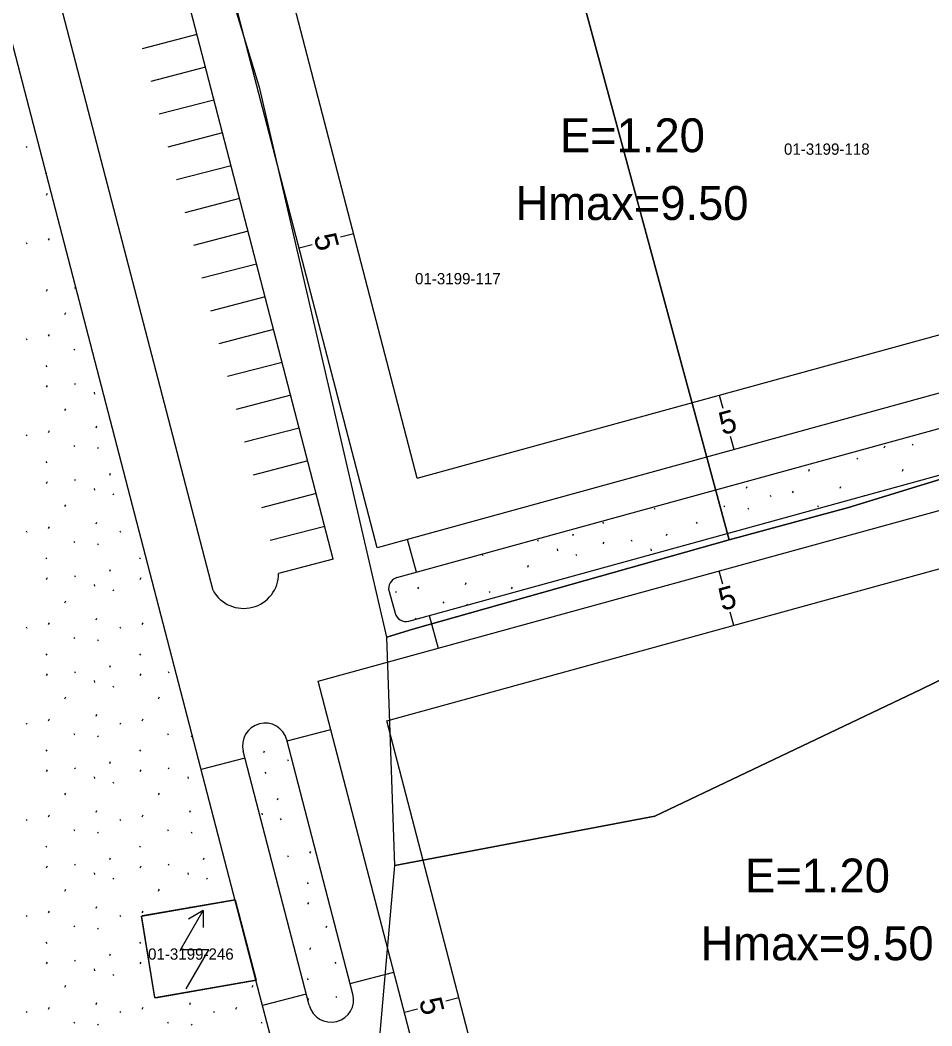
# Model space of a CAD drawing. Extents: x 419396 to 421519, y 4453567 to 4456767.
# Drawn here: x 420793.4 to 420874.1, y 4454627.8 to 4454716.9 of the extents above; entities that cross this region are included whole.
import ezdxf

# ---------------------------------------------------------------- set-up
doc = ezdxf.new("R2010")
doc.units = 0
for name, color, linetype in [('0_KADASTRO', 7, 'Continuous'), ('Level 20', 7, 'Continuous'), ('Level 28', 7, 'Continuous'), ('Level 29', 7, 'Continuous'), ('Level 30', 7, 'Continuous'), ('Level 41', 7, 'Continuous'), ('Level 54', 7, 'Continuous'), ('Level 57', 7, 'Continuous'), ('Level 62', 7, 'Continuous')]:
    doc.layers.add(name, color=color, linetype=linetype)

msp = doc.modelspace()

# ---------------------------------------------------------------- linework, layer by layer
at = {"layer": '0_KADASTRO'}
for points in [[(420832.46, 4454758.38), (420839.81, 4454766.75), (420865.64, 4454769.57), (420892.87, 4454681.75), (420866.72, 4454673.73), (420856.17, 4454670.85)], [(420809.5, 4454727.6), (420815.3, 4454738.85), (420832.46, 4454758.38), (420856.17, 4454670.85), (420828.17, 4454662.95), (420825.87, 4454662.23), (420814.61, 4454710.82)], [(420825.87, 4454662.23), (420828.17, 4454662.95), (420856.17, 4454670.85), (420866.72, 4454673.73), (420892.87, 4454681.75), (420899.17, 4454683.65), (420924.82, 4454692.32), (420973.683, 4454711.074), (420990.74, 4454672.41), (420992.78, 4454658.3), (420985.81, 4454647.83), (420978.09, 4454629.67), (420970.25, 4454598.21), (420955.24, 4454588.12), (420920.19, 4454567.78), (420912.5, 4454600.93), (420905.177, 4454628.047), (420892.96, 4454667.25), (420873.18, 4454657.62), (420849.59, 4454646.37), (420826.56, 4454642.02)], [(420824.88, 4454622.79), (420826.56, 4454642.02), (420849.59, 4454646.37), (420873.18, 4454657.62), (420892.96, 4454667.25), (420905.177, 4454628.047), (420912.5, 4454600.93), (420920.19, 4454567.78), (420917.23, 4454557.02), (420906.642, 4454535.819), (420887.659, 4454505.747), (420872.45, 4454478.46), (420870.98, 4454485.56), (420858.72, 4454526.7), (420848.15, 4454547.86), (420834.17, 4454582.99), (420830.65, 4454601.2)], [(420804.13, 4454637.54), (420812.423, 4454638.979), (420814.274, 4454631.855), (420805.31, 4454630.3)]]:
    msp.add_lwpolyline(points, close=True, dxfattribs=at)
at = {"layer": 'Level 20'}
for p, q in [((420828.552, 4454676.311), (420817.299, 4454719.617)), ((420822.926, 4454697.964), (420821.764, 4454697.662)), ((420818.086, 4454696.707), (420819.248, 4454697.008)), ((420828.552, 4454676.311), (420882.011, 4454691.024)), ((420855.282, 4454683.668), (420855.6, 4454682.511)), ((420856.608, 4454678.847), (420856.29, 4454680.004)), ((420825.869, 4454654.829), (420887.289, 4454671.733)), ((420855.252, 4454668.102), (420855.571, 4454666.945)), ((420856.579, 4454663.281), (420856.26, 4454664.438)), ((420838.621, 4454605.758), (420825.869, 4454654.829)), ((420832.245, 4454630.294), (420831.083, 4454629.992)), ((420827.406, 4454629.036), (420828.567, 4454629.338))]:
    msp.add_line(p, q, dxfattribs=at)
at = {"layer": 'Level 28'}
for p, q in [((420811.911, 4454640.946), (420789.095, 4454728.748)), ((420824.988, 4454670.144), (420811.201, 4454723.198)), ((420888.15, 4454687.527), (420824.988, 4454670.144)), ((420826.748, 4454667.517), (420887.979, 4454684.368)), ((420827.81, 4454663.66), (420889.033, 4454680.51)), ((420819.789, 4454658.342), (420890.789, 4454677.882)), ((420828.491, 4454667.997), (420827.695, 4454670.889)), ((420826.049, 4454666.287), (420826.58, 4454664.359)), ((420829.607, 4454664.155), (420830.403, 4454661.263)), ((420817.033, 4454653.045), (420820.904, 4454654.051)), ((420822.859, 4454630.627), (420817.01, 4454653.134)), ((420818.983, 4454629.635), (420813.138, 4454652.128)), ((420813.294, 4454651.531), (420809.422, 4454650.525)), ((420814.626, 4454630.499), (420811.911, 4454640.946)), ((420822.613, 4454631.572), (420826.484, 4454632.578)), ((420821.141, 4454605.429), (420814.626, 4454630.499)), ((420818.725, 4454630.63), (420814.853, 4454629.624))]:
    msp.add_line(p, q, dxfattribs=at)
for centre, radius, start, end in [((420827.014, 4454666.553), 1, 105.38745, 195.38745), ((420827.544, 4454664.625), 1, 195.38745, 285.38745), ((420815.074, 4454652.631), 2, 14.56688, 194.56688), ((420820.919, 4454630.138), 2, 194.56688, 14.56688)]:
    msp.add_arc(centre, radius, start, end, dxfattribs=at)
at = {"layer": 'Level 29'}
msp.add_line((420835.034, 4454599.679), (420819.789, 4454658.342), dxfattribs=at)
at = {"layer": 'Level 41'}
for p, q in [((420793.926, 4454705.691), (420793.997, 4454705.585)), ((420795.678, 4454703.309), (420795.725, 4454703.237)), ((420795.736, 4454701.387), (420795.808, 4454701.547)), ((420793.926, 4454697.181), (420793.997, 4454697.075)), ((420795.914, 4454697.389), (420795.985, 4454697.549)), ((420795.736, 4454692.877), (420795.808, 4454693.037)), ((420798.201, 4454693.222), (420798.272, 4454693.115)), ((420797.352, 4454690.817), (420797.424, 4454690.977)), ((420795.914, 4454688.879), (420795.985, 4454689.039)), ((420793.926, 4454688.671), (420793.997, 4454688.565)), ((420798.134, 4454687.742), (420798.205, 4454687.635)), ((420795.678, 4454686.289), (420795.749, 4454686.182)), ((420795.736, 4454684.367), (420795.808, 4454684.527)), ((420798.201, 4454684.712), (420798.272, 4454684.605)), ((420799.959, 4454683.921), (420799.977, 4454683.761)), ((420797.352, 4454682.307), (420797.424, 4454682.467)), ((420793.926, 4454680.161), (420793.997, 4454680.055)), ((420795.914, 4454680.369), (420795.985, 4454680.529)), ((420800.124, 4454680.777), (420800.194, 4454680.937)), ((420798.134, 4454679.232), (420798.205, 4454679.125)), ((420869.894, 4454679.009), (420869.966, 4454679.169)), ((420872.359, 4454679.354), (420872.43, 4454679.247)), ((420800.233, 4454679.04), (420800.304, 4454678.933)), ((420795.678, 4454677.779), (420795.749, 4454677.672)), ((420867.454, 4454678.093), (420867.524, 4454677.986)), ((420801.33, 4454676.586), (420801.401, 4454676.745)), ((420863.217, 4454676.949), (420863.289, 4454677.109)), ((420871.51, 4454676.949), (420871.582, 4454677.109)), ((420795.736, 4454675.857), (420795.808, 4454676.017)), ((420798.201, 4454676.202), (420798.272, 4454676.095)), ((420799.959, 4454675.411), (420799.977, 4454675.251)), ((420801.589, 4454674.941), (420801.659, 4454674.834)), ((420857.696, 4454675.419), (420857.766, 4454675.579)), ((420859.791, 4454674.803), (420859.862, 4454674.697)), ((420861.779, 4454675.011), (420861.85, 4454675.171)), ((420865.989, 4454675.419), (420866.059, 4454675.579)), ((420868.084, 4454674.803), (420868.117, 4454674.754)), ((420797.352, 4454673.797), (420797.424, 4454673.957)), ((420855.706, 4454673.874), (420855.777, 4454673.767)), ((420863.999, 4454673.874), (420864.07, 4454673.767)), ((420849.512, 4454673.682), (420849.583, 4454673.575)), ((420857.805, 4454673.682), (420857.876, 4454673.575)), ((420800.124, 4454672.267), (420800.194, 4454672.427)), ((420844.957, 4454672.421), (420845.028, 4454672.314)), ((420853.25, 4454672.421), (420853.321, 4454672.314)), ((420793.926, 4454671.651), (420793.997, 4454671.545)), ((420795.914, 4454671.859), (420795.985, 4454672.019)), ((420802.219, 4454671.651), (420802.29, 4454671.545)), ((420842.316, 4454671.228), (420842.387, 4454671.387)), ((420850.609, 4454671.228), (420850.68, 4454671.387)), ((420798.134, 4454670.722), (420798.205, 4454670.615)), ((420800.233, 4454670.53), (420800.304, 4454670.423)), ((420839.187, 4454670.844), (420839.258, 4454670.737)), ((420845.015, 4454670.499), (420845.087, 4454670.659)), ((420847.48, 4454670.844), (420847.551, 4454670.737)), ((420834.282, 4454669.583), (420834.352, 4454669.476)), ((420840.945, 4454670.053), (420840.963, 4454669.893)), ((420842.575, 4454669.583), (420842.645, 4454669.476)), ((420849.238, 4454670.053), (420849.256, 4454669.893)), ((420795.678, 4454669.269), (420795.749, 4454669.162)), ((420803.971, 4454669.269), (420804.042, 4454669.162)), ((420838.338, 4454668.439), (420838.41, 4454668.599)), ((420798.201, 4454667.692), (420798.272, 4454667.585)), ((420801.33, 4454668.076), (420801.401, 4454668.235)), ((420795.736, 4454667.347), (420795.808, 4454667.507)), ((420799.959, 4454666.901), (420799.977, 4454666.741)), ((420804.029, 4454667.347), (420804.101, 4454667.507)), ((420832.817, 4454666.909), (420832.887, 4454667.069)), ((420801.589, 4454666.431), (420801.659, 4454666.324)), ((420826.619, 4454666.293), (420826.69, 4454666.187)), ((420828.607, 4454666.501), (420828.678, 4454666.661)), ((420834.912, 4454666.293), (420834.983, 4454666.187)), ((420836.9, 4454666.501), (420836.971, 4454666.661)), ((420797.352, 4454665.287), (420797.424, 4454665.447)), ((420830.827, 4454665.364), (420830.898, 4454665.257)), ((420832.926, 4454665.172), (420832.984, 4454665.085)), ((420793.926, 4454663.141), (420793.997, 4454663.035)), ((420795.914, 4454663.349), (420795.985, 4454663.509)), ((420800.124, 4454663.757), (420800.194, 4454663.917)), ((420802.219, 4454663.141), (420802.29, 4454663.035)), ((420804.207, 4454663.349), (420804.278, 4454663.509)), ((420828.371, 4454663.911), (420828.425, 4454663.83)), ((420798.134, 4454662.212), (420798.205, 4454662.105)), ((420800.233, 4454662.02), (420800.304, 4454661.913)), ((420795.678, 4454660.759), (420795.749, 4454660.652)), ((420803.971, 4454660.759), (420804.042, 4454660.652)), ((420801.33, 4454659.566), (420801.401, 4454659.725)), ((420795.736, 4454658.837), (420795.808, 4454658.997)), ((420798.201, 4454659.182), (420798.272, 4454659.075)), ((420804.029, 4454658.837), (420804.101, 4454658.997)), ((420806.494, 4454659.182), (420806.565, 4454659.075)), ((420799.959, 4454658.391), (420799.977, 4454658.231)), ((420801.589, 4454657.921), (420801.659, 4454657.814)), ((420797.352, 4454656.777), (420797.424, 4454656.937)), ((420805.645, 4454656.777), (420805.717, 4454656.937)), ((420800.124, 4454655.247), (420800.194, 4454655.407)), ((420793.926, 4454654.631), (420793.997, 4454654.525)), ((420795.914, 4454654.839), (420795.985, 4454654.999)), ((420802.219, 4454654.631), (420802.29, 4454654.525)), ((420804.207, 4454654.839), (420804.278, 4454654.999)), ((420798.134, 4454653.702), (420798.205, 4454653.595)), ((420800.233, 4454653.51), (420800.304, 4454653.403)), ((420806.427, 4454653.702), (420806.498, 4454653.595)), ((420808.526, 4454653.51), (420808.597, 4454653.403)), ((420795.678, 4454652.249), (420795.749, 4454652.142)), ((420803.971, 4454652.249), (420804.042, 4454652.142)), ((420814.96, 4454652.015), (420815.03, 4454652.175)), ((420798.201, 4454650.672), (420798.272, 4454650.565)), ((420801.33, 4454651.056), (420801.401, 4454651.215)), ((420806.494, 4454650.672), (420806.565, 4454650.565)), ((420817.055, 4454651.399), (420817.126, 4454651.293)), ((420795.736, 4454650.327), (420795.808, 4454650.487)), ((420799.959, 4454649.881), (420799.977, 4454649.721)), ((420804.029, 4454650.327), (420804.101, 4454650.487)), ((420808.252, 4454649.881), (420808.27, 4454649.721)), ((420815.069, 4454650.278), (420815.14, 4454650.171)), ((420801.589, 4454649.411), (420801.659, 4454649.304)), ((420797.352, 4454648.267), (420797.424, 4454648.427)), ((420805.645, 4454648.267), (420805.717, 4454648.427)), ((420816.166, 4454647.824), (420816.237, 4454647.983)), ((420795.914, 4454646.329), (420795.985, 4454646.489)), ((420800.124, 4454646.737), (420800.194, 4454646.897)), ((420804.207, 4454646.329), (420804.278, 4454646.489)), ((420808.417, 4454646.737), (420808.487, 4454646.897)), ((420814.795, 4454646.649), (420814.813, 4454646.489)), ((420793.926, 4454646.121), (420793.997, 4454646.015)), ((420802.219, 4454646.121), (420802.29, 4454646.015)), ((420810.512, 4454646.121), (420810.583, 4454646.015)), ((420816.425, 4454646.179), (420816.495, 4454646.072)), ((420798.134, 4454645.192), (420798.205, 4454645.085)), ((420800.233, 4454645), (420800.304, 4454644.893)), ((420806.427, 4454645.192), (420806.498, 4454645.085)), ((420808.526, 4454645), (420808.597, 4454644.893)), ((420795.678, 4454643.739), (420795.749, 4454643.632)), ((420803.971, 4454643.739), (420804.042, 4454643.632)), ((420801.33, 4454642.546), (420801.401, 4454642.705)), ((420809.623, 4454642.546), (420809.694, 4454642.705)), ((420817.055, 4454642.889), (420817.126, 4454642.783)), ((420819.043, 4454643.097), (420819.114, 4454643.257)), ((420795.736, 4454641.817), (420795.808, 4454641.977)), ((420798.201, 4454642.162), (420798.272, 4454642.055)), ((420804.029, 4454641.817), (420804.101, 4454641.977)), ((420806.494, 4454642.162), (420806.565, 4454642.055)), ((420799.959, 4454641.371), (420799.977, 4454641.211)), ((420801.589, 4454640.901), (420801.659, 4454640.794)), ((420808.252, 4454641.371), (420808.27, 4454641.211)), ((420809.882, 4454640.901), (420809.952, 4454640.794)), ((420818.807, 4454640.507), (420818.878, 4454640.4)), ((420797.352, 4454639.757), (420797.424, 4454639.917)), ((420805.645, 4454639.757), (420805.677, 4454639.827)), ((420805.677, 4454639.827), (420805.717, 4454639.917)), ((420805.677, 4454639.827), (420805.677, 4454639.827)), ((420800.124, 4454638.227), (420800.194, 4454638.387)), ((420808.444, 4454638.289), (420808.487, 4454638.387)), ((420818.865, 4454638.585), (420818.937, 4454638.745)), ((420793.926, 4454637.611), (420793.997, 4454637.505)), ((420795.914, 4454637.819), (420795.985, 4454637.979)), ((420802.219, 4454637.611), (420802.29, 4454637.505)), ((420804.207, 4454637.819), (420804.278, 4454637.979)), ((420798.134, 4454636.682), (420798.205, 4454636.575)), ((420800.233, 4454636.49), (420800.304, 4454636.383)), ((420820.481, 4454636.525), (420820.553, 4454636.685)), ((420795.678, 4454635.229), (420795.749, 4454635.122)), ((420803.971, 4454635.229), (420804.042, 4454635.122)), ((420819.043, 4454634.587), (420819.114, 4454634.747)), ((420801.33, 4454634.036), (420801.401, 4454634.195)), ((420795.736, 4454633.307), (420795.808, 4454633.467)), ((420798.201, 4454633.652), (420798.272, 4454633.545)), ((420799.959, 4454632.861), (420799.977, 4454632.701)), ((420804.029, 4454633.307), (420804.101, 4454633.467)), ((420821.263, 4454633.45), (420821.334, 4454633.343)), ((420801.589, 4454632.391), (420801.659, 4454632.284)), ((420818.807, 4454631.997), (420818.878, 4454631.89)), ((420797.352, 4454631.247), (420797.424, 4454631.407)), ((420813.938, 4454631.247), (420814.01, 4454631.407)), ((420818.868, 4454630.082), (420818.937, 4454630.235)), ((420821.33, 4454630.42), (420821.401, 4454630.313)), ((420795.914, 4454629.309), (420795.985, 4454629.469)), ((420800.124, 4454629.717), (420800.194, 4454629.877)), ((420804.207, 4454629.309), (420804.278, 4454629.469)), ((420808.417, 4454629.717), (420808.487, 4454629.877)), ((420812.5, 4454629.309), (420812.571, 4454629.469)), ((420793.926, 4454629.101), (420793.997, 4454628.995)), ((420802.219, 4454629.101), (420802.29, 4454628.995)), ((420810.512, 4454629.101), (420810.583, 4454628.995)), ((420798.134, 4454628.172), (420798.205, 4454628.065)), ((420800.233, 4454627.98), (420800.304, 4454627.873)), ((420806.427, 4454628.172), (420806.498, 4454628.065)), ((420808.526, 4454627.98), (420808.597, 4454627.873)), ((420814.72, 4454628.172), (420814.791, 4454628.065))]:
    msp.add_line(p, q, dxfattribs=at)
at = {"layer": 'Level 54'}
for p, q in [((420807.588, 4454634.556), (420809.588, 4454638.02)), ((420810.088, 4454634.556), (420807.588, 4454634.556)), ((420808.089, 4454631.093), (420810.088, 4454634.556))]:
    msp.add_line(p, q, dxfattribs=at)
for points in [[(420809.588, 4454638.02), (420808.289, 4454637.27)], [(420809.588, 4454638.02), (420809.588, 4454636.52)]]:
    msp.add_lwpolyline(points, dxfattribs=at)
at = {"layer": 'Level 57'}
for p, q in [((420812.423, 4454638.979), (420804.199, 4454637.552)), ((420804.141, 4454637.471), (420805.299, 4454630.369)), ((420805.379, 4454630.312), (420814.274, 4454631.855))]:
    msp.add_line(p, q, dxfattribs=at)
at = {"layer": 'Level 62'}
for p, q in [((420810.47, 4454666.375), (420793.414, 4454732.011)), ((420821.117, 4454669.141), (420808.29, 4454718.502)), ((420809.044, 4454715.598), (420804.205, 4454714.341)), ((420809.799, 4454712.695), (420804.959, 4454711.437)), ((420810.553, 4454709.791), (420805.714, 4454708.533)), ((420811.308, 4454706.887), (420806.468, 4454705.63)), ((420812.062, 4454703.984), (420807.223, 4454702.726)), ((420812.817, 4454701.08), (420807.977, 4454699.823)), ((420813.571, 4454698.177), (420808.732, 4454696.919)), ((420814.326, 4454695.273), (420809.487, 4454694.016)), ((420815.08, 4454692.37), (420810.241, 4454691.112)), ((420815.835, 4454689.466), (420810.996, 4454688.209)), ((420816.589, 4454686.563), (420811.75, 4454685.305)), ((420817.344, 4454683.659), (420812.505, 4454682.401)), ((420818.098, 4454680.755), (420813.259, 4454679.498)), ((420818.853, 4454677.852), (420814.014, 4454676.594)), ((420819.608, 4454674.948), (420814.768, 4454673.691)), ((420820.362, 4454672.045), (420815.523, 4454670.787)), ((420821.117, 4454669.141), (420816.277, 4454667.884))]:
    msp.add_line(p, q, dxfattribs=at)
msp.add_arc((420813.179, 4454667.878), 3.098, 209.03145, 0.10231, dxfattribs=at)

# ---------------------------------------------------------------- texts
at = {"layer": '0_KADASTRO'}
for s, p in [('01-3199-118', (420861.016, 4454704.954)), ('01-3199-117', (420828.352, 4454693.479)), ('01-3199-246', (420804.716, 4454633.675))]:
    msp.add_text(s, height=1, dxfattribs=at).set_placement(p)
at = {"layer": 'Level 20'}
for rotation, p in [(284.56688, (420819.37, 4454697.729)), (15.38745, (420855.568, 4454680.116)), (15.38745, (420855.538, 4454664.55)), (284.56688, (420828.69, 4454630.059))]:
    msp.add_text('5', height=2, rotation=rotation, dxfattribs=at).set_placement(p)
at = {"layer": 'Level 30'}
for s, p in [('E=1.20', (420841.185, 4454705.176)), ('Hmax=9.50', (420837.248, 4454699.176)), ('E=1.20', (420857.572, 4454639.629)), ('Hmax=9.50', (420853.635, 4454633.629))]:
    msp.add_text(s, height=3, dxfattribs=at).set_placement(p)

doc.saveas('drawing.dxf')
